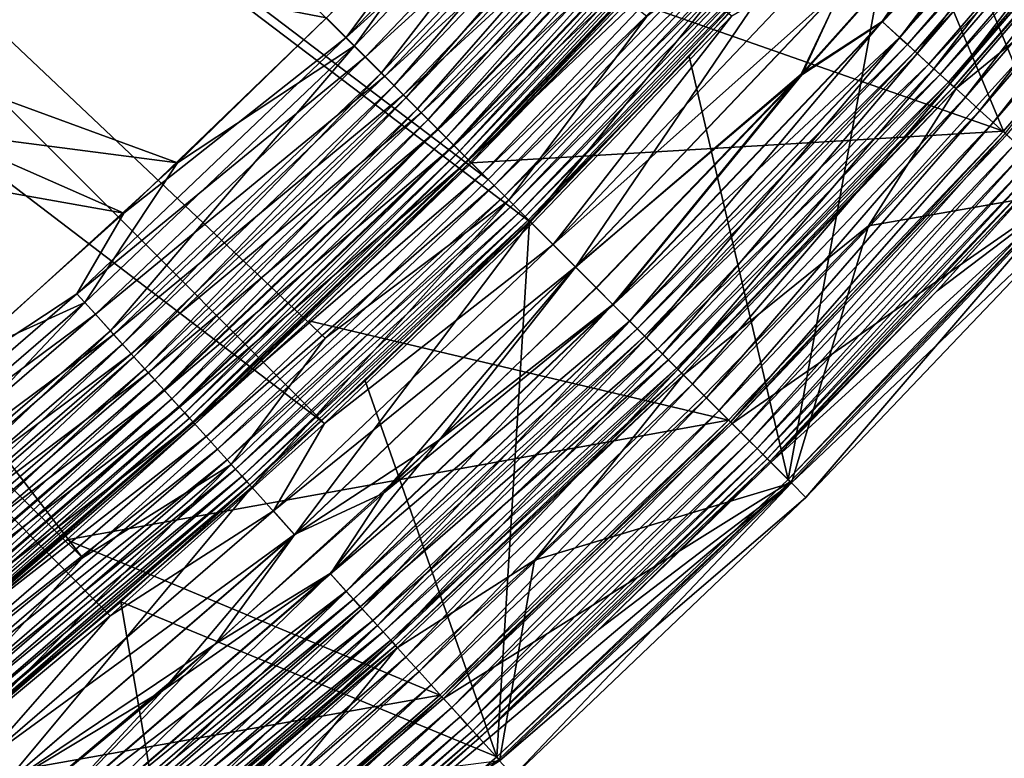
# Model space of a CAD drawing. Header units: metres. Extents: x -901 to 901, y -486 to 401.
# Tile 274 of 366: x 823 to 847, y -348 to -330. Entities that reach past the tile are written whole.
import ezdxf

# ---------------------------------------------------------------- set-up
doc = ezdxf.new("R2010")
doc.units = ezdxf.units.M

msp = doc.modelspace()

# ---------------------------------------------------------------- linework, layer by layer
at = {"layer": 'top'}
for points in [[(851.476135, -316.877258, -613.146606), (848.29541, -334.499084, -107.314049), (844.534973, -325.368408, -613.146606)], [(837.714661, -329.930359, -613.111694), (846.794128, -333.115387, -107.279144), (843.024353, -324.058167, -613.111694)], [(846.794128, -333.115387, -107.279144), (853.113708, -325.789215, -107.279144), (843.024353, -324.058167, -613.111694)], [(830.838196, -330.838226, -619.966919), (837.059692, -324.301727, -619.966919), (837.555847, -324.751465, -619.86853)], [(830.838196, -330.838226, -619.966919), (833.882751, -326.742889, -620), (837.059692, -324.301727, -619.966919)], [(835.105591, -325.43808, -618), (831.039429, -331.039398, -617.90625), (837.270508, -324.492828, -617.90625)], [(837.270508, -324.492828, -617.90625), (831.039429, -331.039398, -617.90625), (831.694031, -331.694061, -617.629578)], [(837.270508, -324.492828, -617.90625), (831.694031, -331.694061, -617.629578), (837.956482, -325.114594, -617.629578)], [(831.311707, -331.311737, -619.86853), (830.838196, -330.838226, -619.966919), (837.555847, -324.751465, -619.86853)], [(831.311707, -331.311737, -619.86853), (837.555847, -324.751465, -619.86853), (838.04364, -325.193604, -619.706055)], [(802.621521, -325.044708, -620), (825.43811, -335.10556, -620), (796.362305, -329.929504, -620)], [(796.362305, -329.929504, -618), (826.742859, -333.882751, -618), (802.621521, -325.044708, -618)], [(830.362, -330.362, -620), (825.43811, -335.10556, -620), (802.621521, -325.044708, -620)], [(826.742859, -333.882751, -618), (830.362, -330.362, -618), (802.621521, -325.044708, -618)], [(831.777283, -331.777252, -619.706055), (831.311707, -331.311737, -619.86853), (838.04364, -325.193604, -619.706055)], [(837.956482, -325.114594, -617.629578), (831.694031, -331.694061, -617.629578), (832.003662, -332.003662, -617.425049)], [(838.04364, -325.193604, -619.706055), (838.517578, -325.623169, -619.480652), (831.777283, -331.777252, -619.706055)], [(837.956482, -325.114594, -617.629578), (832.003662, -332.003662, -617.425049), (838.280884, -325.40863, -617.425049)], [(835.105591, -325.43808, -618), (830.362, -330.362, -618), (831.039429, -331.039398, -617.90625)], [(838.280884, -325.40863, -617.425049), (832.003662, -332.003662, -617.425049), (832.297485, -332.297516, -617.179138)], [(832.297485, -332.297516, -617.179138), (838.588806, -325.687714, -617.179138), (838.280884, -325.40863, -617.425049)], [(844.534973, -325.368408, -613.146606), (841.567139, -341.566772, -107.314049), (839.169128, -331.302643, -613.146606)], [(844.534973, -325.368408, -613.146606), (839.169128, -331.302643, -613.146606), (841.694702, -328.502991, -613.819397)], [(848.29541, -334.499084, -107.314049), (841.567139, -341.566772, -107.314049), (844.534973, -325.368408, -613.146606)], [(838.517578, -325.623169, -619.480652), (832.229553, -332.229553, -619.480652), (831.777283, -331.777252, -619.706055)], [(838.517578, -325.623169, -619.480652), (838.972412, -326.035431, -619.19397), (832.229553, -332.229553, -619.480652)], [(832.573059, -332.573059, -616.894409), (838.588806, -325.687714, -617.179138), (832.297485, -332.297516, -617.179138)], [(832.573059, -332.573059, -616.894409), (838.877502, -325.949432, -616.894409), (838.588806, -325.687714, -617.179138)], [(846.794128, -333.115387, -107.279144), (846.877258, -333.200409, -98), (853.113708, -325.789215, -107.279144)], [(832.827759, -332.827759, -616.573364), (838.877502, -325.949432, -616.894409), (832.573059, -332.573059, -616.894409)], [(832.827759, -332.827759, -616.573364), (839.144409, -326.191315, -616.573364), (838.877502, -325.949432, -616.894409)], [(838.972412, -326.035431, -619.19397), (832.663574, -332.663605, -619.19397), (832.229553, -332.229553, -619.480652)], [(832.663574, -332.663605, -619.19397), (838.972412, -326.035431, -619.19397), (839.404053, -326.426697, -618.849182)], [(833.059143, -333.059143, -616.218872), (839.144409, -326.191315, -616.573364), (832.827759, -332.827759, -616.573364)], [(833.059143, -333.059143, -616.218872), (839.386841, -326.411102, -616.218872), (839.144409, -326.191315, -616.573364)], [(833.075562, -333.075592, -618.849182), (832.663574, -332.663605, -619.19397), (839.404053, -326.426697, -618.849182)], [(833.059143, -333.059143, -616.218872), (833.265259, -333.265289, -615.834167), (839.386841, -326.411102, -616.218872)], [(833.075562, -333.075592, -618.849182), (839.404053, -326.426697, -618.849182), (839.808838, -326.79361, -618.449951)], [(833.265259, -333.265289, -615.834167), (839.602844, -326.606873, -615.834167), (839.386841, -326.411102, -616.218872)], [(830.838196, -330.838226, -619.966919), (830.362, -330.362, -620), (833.882751, -326.742889, -620)], [(833.265259, -333.265289, -615.834167), (833.444275, -333.444275, -615.422974), (839.602844, -326.606873, -615.834167)], [(833.444275, -333.444275, -615.422974), (839.790405, -326.776855, -615.422974), (839.602844, -326.606873, -615.834167)], [(833.461914, -333.461914, -618.449951), (833.075562, -333.075592, -618.849182), (839.808838, -326.79361, -618.449951)], [(839.790405, -326.776855, -615.422974), (833.444275, -333.444275, -615.422974), (833.594238, -333.594238, -614.98877)], [(839.808838, -326.79361, -618.449951), (840.183044, -327.132751, -617.999878), (833.461914, -333.461914, -618.449951)], [(839.94751, -326.919312, -614.98877), (839.790405, -326.776855, -615.422974), (833.594238, -333.594238, -614.98877)], [(839.94751, -326.919312, -614.98877), (833.594238, -333.594238, -614.98877), (833.713562, -333.713531, -614.5354)], [(839.94751, -326.919312, -614.98877), (833.713562, -333.713531, -614.5354), (840.07251, -327.032593, -614.5354)], [(840.183044, -327.132751, -617.999878), (833.81897, -333.81897, -617.999878), (833.461914, -333.461914, -618.449951)], [(840.07251, -327.032593, -614.5354), (833.713562, -333.713531, -614.5354), (833.80127, -333.80127, -614.067932)], [(840.07251, -327.032593, -614.5354), (833.80127, -333.80127, -614.067932), (840.16449, -327.115936, -614.067932)], [(840.16449, -327.115936, -614.067932), (833.80127, -333.80127, -614.067932), (833.856812, -333.856781, -613.591614)], [(840.183044, -327.132751, -617.999878), (840.522949, -327.440887, -617.502808), (833.81897, -333.81897, -617.999878)], [(840.16449, -327.115936, -614.067932), (833.856812, -333.856781, -613.591614), (840.222656, -327.168671, -613.591614)], [(840.222656, -327.168671, -613.591614), (833.856812, -333.856781, -613.591614), (837.714661, -329.930359, -613.111694)], [(840.522949, -327.440887, -617.502808), (834.143433, -334.143402, -617.502808), (833.81897, -333.81897, -617.999878)], [(834.143433, -334.143402, -617.502808), (840.522949, -327.440887, -617.502808), (840.825745, -327.715363, -616.963562)], [(834.432373, -334.432404, -616.963562), (834.143433, -334.143402, -617.502808), (840.825745, -327.715363, -616.963562)], [(834.432373, -334.432404, -616.963562), (840.825745, -327.715363, -616.963562), (841.088684, -327.953674, -616.387024)], [(834.68335, -334.68335, -616.387024), (834.432373, -334.432404, -616.963562), (841.088684, -327.953674, -616.387024)], [(841.088684, -327.953674, -616.387024), (841.309021, -328.153381, -615.778259), (834.68335, -334.68335, -616.387024)], [(841.309021, -328.153381, -615.778259), (834.893616, -334.893616, -615.778259), (834.68335, -334.68335, -616.387024)], [(841.309021, -328.153381, -615.778259), (841.484314, -328.312225, -615.142639), (834.893616, -334.893616, -615.778259)], [(841.484314, -328.312225, -615.142639), (835.060852, -335.060852, -615.142639), (834.893616, -334.893616, -615.778259)], [(835.060852, -335.060852, -615.142639), (841.484314, -328.312225, -615.142639), (841.613159, -328.429077, -614.487244)], [(835.183899, -335.183868, -614.487244), (835.060852, -335.060852, -615.142639), (841.613159, -328.429077, -614.487244)], [(835.183899, -335.183868, -614.487244), (841.613159, -328.429077, -614.487244), (841.694702, -328.502991, -613.819397)], [(835.261719, -335.261719, -613.819397), (835.183899, -335.183868, -614.487244), (841.694702, -328.502991, -613.819397)], [(841.694702, -328.502991, -613.819397), (839.169128, -331.302643, -613.146606), (835.261719, -335.261719, -613.819397)], [(825.43811, -335.10556, -620), (820.340698, -339.662231, -620), (796.362305, -329.929504, -620)], [(821.566162, -338.597748, -618), (826.742859, -333.882751, -618), (796.362305, -329.929504, -618)], [(833.856812, -333.856781, -613.591614), (833.879395, -333.879395, -613.111694), (837.714661, -329.930359, -613.111694)], [(846.794128, -333.115387, -107.279144), (837.714661, -329.930359, -613.111694), (833.879395, -333.879395, -613.111694)], [(825.43811, -335.10556, -620), (830.362, -330.362, -620), (830.838196, -330.838226, -619.966919)], [(830.362, -330.362, -618), (826.742859, -333.882751, -618), (831.039429, -331.039398, -617.90625)], [(824.301758, -337.059692, -619.966919), (830.838196, -330.838226, -619.966919), (831.311707, -331.311737, -619.86853)], [(824.301758, -337.059692, -619.966919), (825.43811, -335.10556, -620), (830.838196, -330.838226, -619.966919)], [(831.039429, -331.039398, -617.90625), (826.742859, -333.882751, -618), (824.492798, -337.270508, -617.90625)], [(824.492798, -337.270508, -617.90625), (825.114563, -337.956482, -617.629578), (831.039429, -331.039398, -617.90625)], [(831.039429, -331.039398, -617.90625), (825.114563, -337.956482, -617.629578), (831.694031, -331.694061, -617.629578)], [(824.751465, -337.555847, -619.86853), (824.301758, -337.059692, -619.966919), (831.311707, -331.311737, -619.86853)], [(824.751465, -337.555847, -619.86853), (831.311707, -331.311737, -619.86853), (831.777283, -331.777252, -619.706055)], [(839.169128, -331.302643, -613.146606), (835.293396, -335.293396, -613.146606), (835.261719, -335.261719, -613.819397)], [(841.567139, -341.566772, -107.314049), (835.293396, -335.293396, -613.146606), (839.169128, -331.302643, -613.146606)], [(831.694031, -331.694061, -617.629578), (825.114563, -337.956482, -617.629578), (825.40863, -338.280884, -617.425049)], [(831.694031, -331.694061, -617.629578), (825.40863, -338.280884, -617.425049), (832.003662, -332.003662, -617.425049)], [(825.193604, -338.04364, -619.706055), (824.751465, -337.555847, -619.86853), (831.777283, -331.777252, -619.706055)], [(831.777283, -331.777252, -619.706055), (832.229553, -332.229553, -619.480652), (825.193604, -338.04364, -619.706055)], [(832.003662, -332.003662, -617.425049), (825.40863, -338.280884, -617.425049), (825.687683, -338.588776, -617.179138)], [(832.003662, -332.003662, -617.425049), (825.687683, -338.588776, -617.179138), (832.297485, -332.297516, -617.179138)], [(832.229553, -332.229553, -619.480652), (825.623169, -338.517578, -619.480652), (825.193604, -338.04364, -619.706055)], [(832.229553, -332.229553, -619.480652), (832.663574, -332.663605, -619.19397), (825.623169, -338.517578, -619.480652)], [(832.297485, -332.297516, -617.179138), (825.687683, -338.588776, -617.179138), (825.949402, -338.877502, -616.894409)], [(825.949402, -338.877502, -616.894409), (832.573059, -332.573059, -616.894409), (832.297485, -332.297516, -617.179138)], [(832.663574, -332.663605, -619.19397), (826.0354, -338.972382, -619.19397), (825.623169, -338.517578, -619.480652)], [(826.191345, -339.144379, -616.573364), (832.573059, -332.573059, -616.894409), (825.949402, -338.877502, -616.894409)], [(826.0354, -338.972382, -619.19397), (832.663574, -332.663605, -619.19397), (833.075562, -333.075592, -618.849182)], [(826.191345, -339.144379, -616.573364), (832.827759, -332.827759, -616.573364), (832.573059, -332.573059, -616.894409)], [(826.411072, -339.386841, -616.218872), (832.827759, -332.827759, -616.573364), (826.191345, -339.144379, -616.573364)], [(826.411072, -339.386841, -616.218872), (833.059143, -333.059143, -616.218872), (832.827759, -332.827759, -616.573364)], [(826.426697, -339.404053, -618.849182), (826.0354, -338.972382, -619.19397), (833.075562, -333.075592, -618.849182)], [(826.606873, -339.602844, -615.834167), (833.059143, -333.059143, -616.218872), (826.411072, -339.386841, -616.218872)], [(826.426697, -339.404053, -618.849182), (833.075562, -333.075592, -618.849182), (833.461914, -333.461914, -618.449951)], [(833.059143, -333.059143, -616.218872), (826.606873, -339.602844, -615.834167), (833.265259, -333.265289, -615.834167)], [(840.122681, -340.122681, -107.279144), (846.794128, -333.115387, -107.279144), (833.879395, -333.879395, -613.111694)], [(840.122681, -340.122681, -107.279144), (840.206604, -340.206604, -98), (846.794128, -333.115387, -107.279144)], [(840.206604, -340.206604, -98), (846.877258, -333.200409, -98), (846.794128, -333.115387, -107.279144)], [(846.877258, -333.200409, -98), (840.206604, -340.206604, -98), (848.359131, -334.54364, -98)], [(826.606873, -339.602844, -615.834167), (826.776855, -339.790375, -615.422974), (833.265259, -333.265289, -615.834167)], [(833.265259, -333.265289, -615.834167), (826.776855, -339.790375, -615.422974), (833.444275, -333.444275, -615.422974)], [(826.793579, -339.808868, -618.449951), (826.426697, -339.404053, -618.849182), (833.461914, -333.461914, -618.449951)], [(833.444275, -333.444275, -615.422974), (826.776855, -339.790375, -615.422974), (826.919312, -339.94754, -614.98877)], [(833.461914, -333.461914, -618.449951), (833.81897, -333.81897, -617.999878), (826.793579, -339.808868, -618.449951)], [(833.594238, -333.594238, -614.98877), (833.444275, -333.444275, -615.422974), (826.919312, -339.94754, -614.98877)], [(833.594238, -333.594238, -614.98877), (826.919312, -339.94754, -614.98877), (827.032593, -340.07254, -614.5354)], [(833.594238, -333.594238, -614.98877), (827.032593, -340.07254, -614.5354), (833.713562, -333.713531, -614.5354)], [(826.742859, -333.882751, -618), (821.566162, -338.597748, -618), (824.492798, -337.270508, -617.90625)], [(833.81897, -333.81897, -617.999878), (827.132751, -340.183014, -617.999878), (826.793579, -339.808868, -618.449951)], [(833.713562, -333.713531, -614.5354), (827.032593, -340.07254, -614.5354), (827.115967, -340.164459, -614.067932)], [(833.713562, -333.713531, -614.5354), (827.115967, -340.164459, -614.067932), (833.80127, -333.80127, -614.067932)], [(833.80127, -333.80127, -614.067932), (827.115967, -340.164459, -614.067932), (827.16864, -340.222626, -613.591614)], [(833.81897, -333.81897, -617.999878), (834.143433, -334.143402, -617.502808), (827.132751, -340.183014, -617.999878)], [(833.80127, -333.80127, -614.067932), (827.16864, -340.222626, -613.591614), (833.856812, -333.856781, -613.591614)], [(833.856812, -333.856781, -613.591614), (827.16864, -340.222626, -613.591614), (829.930359, -337.71463, -613.111694)], [(829.930359, -337.71463, -613.111694), (833.879395, -333.879395, -613.111694), (833.856812, -333.856781, -613.591614)], [(840.122681, -340.122681, -107.279144), (833.879395, -333.879395, -613.111694), (829.930359, -337.71463, -613.111694)], [(834.143433, -334.143402, -617.502808), (827.440857, -340.522949, -617.502808), (827.132751, -340.183014, -617.999878)], [(827.440857, -340.522949, -617.502808), (834.143433, -334.143402, -617.502808), (834.432373, -334.432404, -616.963562)], [(827.715332, -340.825775, -616.963562), (827.440857, -340.522949, -617.502808), (834.432373, -334.432404, -616.963562)], [(827.715332, -340.825775, -616.963562), (834.432373, -334.432404, -616.963562), (834.68335, -334.68335, -616.387024)], [(848.359131, -334.54364, -98), (840.206604, -340.206604, -98), (841.62085, -341.62085, -98)], [(848.29541, -334.499084, -107.314049), (848.359131, -334.54364, -98), (841.567139, -341.566772, -107.314049)], [(848.359131, -334.54364, -98), (841.62085, -341.62085, -98), (841.567139, -341.566772, -107.314049)], [(827.953674, -341.088715, -616.387024), (827.715332, -340.825775, -616.963562), (834.68335, -334.68335, -616.387024)], [(834.68335, -334.68335, -616.387024), (834.893616, -334.893616, -615.778259), (827.953674, -341.088715, -616.387024)], [(820.340698, -339.662231, -620), (825.43811, -335.10556, -620), (824.301758, -337.059692, -619.966919)], [(834.893616, -334.893616, -615.778259), (828.153381, -341.309021, -615.778259), (827.953674, -341.088715, -616.387024)], [(834.893616, -334.893616, -615.778259), (835.060852, -335.060852, -615.142639), (828.153381, -341.309021, -615.778259)], [(835.060852, -335.060852, -615.142639), (828.312256, -341.484283, -615.142639), (828.153381, -341.309021, -615.778259)], [(828.312256, -341.484283, -615.142639), (835.060852, -335.060852, -615.142639), (835.183899, -335.183868, -614.487244)], [(828.429077, -341.61319, -614.487244), (828.312256, -341.484283, -615.142639), (835.183899, -335.183868, -614.487244)], [(828.429077, -341.61319, -614.487244), (835.183899, -335.183868, -614.487244), (835.261719, -335.261719, -613.819397)], [(828.502991, -341.694733, -613.819397), (828.429077, -341.61319, -614.487244), (835.261719, -335.261719, -613.819397)], [(835.261719, -335.261719, -613.819397), (831.302612, -339.169159, -613.146606), (828.502991, -341.694733, -613.819397)], [(835.261719, -335.261719, -613.819397), (835.293396, -335.293396, -613.146606), (831.302612, -339.169159, -613.146606)], [(834.49939, -348.295013, -107.314049), (831.302612, -339.169159, -613.146606), (835.293396, -335.293396, -613.146606)], [(841.567139, -341.566772, -107.314049), (834.49939, -348.295013, -107.314049), (835.293396, -335.293396, -613.146606)], [(817.466675, -342.952972, -619.966919), (824.301758, -337.059692, -619.966919), (824.751465, -337.555847, -619.86853)], [(817.466675, -342.952972, -619.966919), (820.340698, -339.662231, -620), (824.301758, -337.059692, -619.966919)], [(824.492798, -337.270508, -617.90625), (821.566162, -338.597748, -618), (817.647156, -343.172913, -617.90625)], [(817.647156, -343.172913, -617.90625), (818.234558, -343.888519, -617.629578), (824.492798, -337.270508, -617.90625)], [(818.234558, -343.888519, -617.629578), (825.114563, -337.956482, -617.629578), (824.492798, -337.270508, -617.90625)], [(817.891479, -343.470581, -619.86853), (817.466675, -342.952972, -619.966919), (824.751465, -337.555847, -619.86853)], [(817.891479, -343.470581, -619.86853), (824.751465, -337.555847, -619.86853), (825.193604, -338.04364, -619.706055)], [(824.058167, -343.024353, -613.111694), (840.122681, -340.122681, -107.279144), (829.930359, -337.71463, -613.111694)], [(827.16864, -340.222626, -613.591614), (824.058167, -343.024353, -613.111694), (829.930359, -337.71463, -613.111694)], [(818.234558, -343.888519, -617.629578), (818.512329, -344.226929, -617.425049), (825.114563, -337.956482, -617.629578)], [(825.114563, -337.956482, -617.629578), (818.512329, -344.226929, -617.425049), (825.40863, -338.280884, -617.425049)], [(818.309204, -343.979462, -619.706055), (817.891479, -343.470581, -619.86853), (825.193604, -338.04364, -619.706055)], [(825.193604, -338.04364, -619.706055), (825.623169, -338.517578, -619.480652), (818.309204, -343.979462, -619.706055)], [(825.40863, -338.280884, -617.425049), (818.512329, -344.226929, -617.425049), (818.776001, -344.548157, -617.179138)], [(825.40863, -338.280884, -617.425049), (818.776001, -344.548157, -617.179138), (825.687683, -338.588776, -617.179138)], [(825.623169, -338.517578, -619.480652), (818.714966, -344.473877, -619.480652), (818.309204, -343.979462, -619.706055)], [(825.623169, -338.517578, -619.480652), (826.0354, -338.972382, -619.19397), (818.714966, -344.473877, -619.480652)], [(825.687683, -338.588776, -617.179138), (818.776001, -344.548157, -617.179138), (819.023193, -344.849365, -616.894409)], [(825.687683, -338.588776, -617.179138), (819.023193, -344.849365, -616.894409), (825.949402, -338.877502, -616.894409)], [(825.949402, -338.877502, -616.894409), (819.023193, -344.849365, -616.894409), (819.251709, -345.127777, -616.573364)], [(819.251709, -345.127777, -616.573364), (826.191345, -339.144379, -616.573364), (825.949402, -338.877502, -616.894409)], [(826.0354, -338.972382, -619.19397), (819.104431, -344.948334, -619.19397), (818.714966, -344.473877, -619.480652)], [(819.104431, -344.948334, -619.19397), (826.0354, -338.972382, -619.19397), (826.426697, -339.404053, -618.849182)], [(819.459351, -345.380737, -616.218872), (826.191345, -339.144379, -616.573364), (819.251709, -345.127777, -616.573364)], [(819.459351, -345.380737, -616.218872), (826.411072, -339.386841, -616.218872), (826.191345, -339.144379, -616.573364)], [(831.302612, -339.169159, -613.146606), (834.49939, -348.295013, -107.314049), (825.368408, -344.534973, -613.146606)], [(831.302612, -339.169159, -613.146606), (825.368408, -344.534973, -613.146606), (828.502991, -341.694733, -613.819397)], [(819.47406, -345.398682, -618.849182), (819.104431, -344.948334, -619.19397), (826.426697, -339.404053, -618.849182)], [(819.644287, -345.606049, -615.834167), (826.411072, -339.386841, -616.218872), (819.459351, -345.380737, -616.218872)], [(819.47406, -345.398682, -618.849182), (826.426697, -339.404053, -618.849182), (826.793579, -339.808868, -618.449951)], [(819.644287, -345.606049, -615.834167), (826.606873, -339.602844, -615.834167), (826.411072, -339.386841, -616.218872)], [(819.804871, -345.801697, -615.422974), (826.606873, -339.602844, -615.834167), (819.644287, -345.606049, -615.834167)], [(819.804871, -345.801697, -615.422974), (826.776855, -339.790375, -615.422974), (826.606873, -339.602844, -615.834167)], [(819.820679, -345.820984, -618.449951), (819.47406, -345.398682, -618.849182), (826.793579, -339.808868, -618.449951)], [(826.776855, -339.790375, -615.422974), (819.804871, -345.801697, -615.422974), (819.939453, -345.965637, -614.98877)], [(826.793579, -339.808868, -618.449951), (827.132751, -340.183014, -617.999878), (819.820679, -345.820984, -618.449951)], [(826.919312, -339.94754, -614.98877), (826.776855, -339.790375, -615.422974), (819.939453, -345.965637, -614.98877)], [(819.939453, -345.965637, -614.98877), (820.046448, -346.096039, -614.5354), (826.919312, -339.94754, -614.98877)], [(826.919312, -339.94754, -614.98877), (820.046448, -346.096039, -614.5354), (827.032593, -340.07254, -614.5354)], [(827.032593, -340.07254, -614.5354), (820.046448, -346.096039, -614.5354), (820.125183, -346.191956, -614.067932)], [(827.032593, -340.07254, -614.5354), (820.125183, -346.191956, -614.067932), (827.115967, -340.164459, -614.067932)], [(833.115356, -346.794128, -107.279144), (840.122681, -340.122681, -107.279144), (824.058167, -343.024353, -613.111694)], [(833.115356, -346.794128, -107.279144), (833.200378, -346.877289, -98), (840.122681, -340.122681, -107.279144)], [(833.200378, -346.877289, -98), (840.206604, -340.206604, -98), (840.122681, -340.122681, -107.279144)], [(827.132751, -340.183014, -617.999878), (820.141052, -346.211304, -617.999878), (819.820679, -345.820984, -618.449951)], [(827.115967, -340.164459, -614.067932), (820.125183, -346.191956, -614.067932), (820.174988, -346.252655, -613.591614)], [(827.132751, -340.183014, -617.999878), (827.440857, -340.522949, -617.502808), (820.141052, -346.211304, -617.999878)], [(827.115967, -340.164459, -614.067932), (820.174988, -346.252655, -613.591614), (827.16864, -340.222626, -613.591614)], [(827.16864, -340.222626, -613.591614), (820.174988, -346.252655, -613.591614), (824.058167, -343.024353, -613.111694)], [(840.206604, -340.206604, -98), (833.200378, -346.877289, -98), (841.62085, -341.62085, -98)], [(827.440857, -340.522949, -617.502808), (820.43219, -346.565948, -617.502808), (820.141052, -346.211304, -617.999878)], [(820.43219, -346.565948, -617.502808), (827.440857, -340.522949, -617.502808), (827.715332, -340.825775, -616.963562)], [(820.691467, -346.881836, -616.963562), (820.43219, -346.565948, -617.502808), (827.715332, -340.825775, -616.963562)], [(820.691467, -346.881836, -616.963562), (827.715332, -340.825775, -616.963562), (827.953674, -341.088715, -616.387024)], [(820.916626, -347.156158, -616.387024), (820.691467, -346.881836, -616.963562), (827.953674, -341.088715, -616.387024)], [(827.953674, -341.088715, -616.387024), (828.153381, -341.309021, -615.778259), (820.916626, -347.156158, -616.387024)], [(828.153381, -341.309021, -615.778259), (821.105286, -347.386017, -615.778259), (820.916626, -347.156158, -616.387024)], [(828.153381, -341.309021, -615.778259), (828.312256, -341.484283, -615.142639), (821.105286, -347.386017, -615.778259)], [(828.312256, -341.484283, -615.142639), (821.25531, -347.568848, -615.142639), (821.105286, -347.386017, -615.778259)], [(821.25531, -347.568848, -615.142639), (828.312256, -341.484283, -615.142639), (828.429077, -341.61319, -614.487244)], [(821.365723, -347.703308, -614.487244), (821.25531, -347.568848, -615.142639), (828.429077, -341.61319, -614.487244)], [(821.365723, -347.703308, -614.487244), (828.429077, -341.61319, -614.487244), (828.502991, -341.694733, -613.819397)], [(821.435547, -347.788361, -613.819397), (821.365723, -347.703308, -614.487244), (828.502991, -341.694733, -613.819397)], [(828.502991, -341.694733, -613.819397), (825.368408, -344.534973, -613.146606), (821.435547, -347.788361, -613.819397)], [(841.62085, -341.62085, -98), (833.200378, -346.877289, -98), (834.54364, -348.359161, -98)], [(841.567139, -341.566772, -107.314049), (841.62085, -341.62085, -98), (834.49939, -348.295013, -107.314049)], [(841.62085, -341.62085, -98), (834.54364, -348.359161, -98), (834.49939, -348.295013, -107.314049)], [(815.656799, -349.89209, -613.111694), (833.115356, -346.794128, -107.279144), (824.058167, -343.024353, -613.111694)], [(820.174988, -346.252655, -613.591614), (815.656799, -349.89209, -613.111694), (824.058167, -343.024353, -613.111694)], [(825.368408, -344.534973, -613.146606), (827.106445, -354.669556, -107.314049), (816.877258, -351.476166, -613.146606)], [(825.368408, -344.534973, -613.146606), (816.877258, -351.476166, -613.146606), (821.435547, -347.788361, -613.819397)], [(834.49939, -348.295013, -107.314049), (827.106445, -354.669556, -107.314049), (825.368408, -344.534973, -613.146606)], [(825.789246, -353.113739, -107.279144), (833.115356, -346.794128, -107.279144), (815.656799, -349.89209, -613.111694)], [(825.789246, -353.113739, -107.279144), (825.874695, -353.197113, -98), (833.115356, -346.794128, -107.279144)], [(825.874695, -353.197113, -98), (833.200378, -346.877289, -98), (833.115356, -346.794128, -107.279144)], [(833.200378, -346.877289, -98), (825.874695, -353.197113, -98), (834.54364, -348.359161, -98)], [(834.49939, -348.295013, -107.314049), (834.54364, -348.359161, -98), (827.106445, -354.669556, -107.314049)]]:
    msp.add_3dface(points, dxfattribs=at)
at = {"layer": 'top0'}
for points in [[(793.727417, -303.555023, -29.825321), (834.288086, -334.288086, -0.803848), (798.662537, -298.844513, -29.834656)], [(834.288086, -334.288086, -0.803848), (838.135071, -330.326935, -0.803848), (798.662537, -298.844513, -29.834656)], [(835.351196, -335.351196, -3.399924), (794.748962, -304.61557, -32.423145), (799.723877, -299.863464, -32.432468)], [(840.204407, -330.316376, -3.399924), (835.351196, -335.351196, -3.399924), (799.723877, -299.863464, -32.432468)], [(824.436707, -343.46109, -0.803848), (793.727417, -303.555023, -29.825321), (788.569824, -308.014862, -29.814909)], [(824.436707, -343.46109, -0.803848), (830.326965, -338.135101, -0.803848), (793.727417, -303.555023, -29.825321)], [(830.326965, -338.135101, -0.803848), (834.288086, -334.288086, -0.803848), (793.727417, -303.555023, -29.825321)], [(830.316345, -340.204407, -3.399924), (789.547852, -309.118988, -32.412781), (794.748962, -304.61557, -32.423145)], [(835.351196, -335.351196, -3.399924), (830.316345, -340.204407, -3.399924), (794.748962, -304.61557, -32.423145)], [(816.009277, -350.350189, -0.803848), (824.436707, -343.46109, -0.803848), (788.569824, -308.014862, -29.814909)], [(830.316345, -340.204407, -3.399924), (825.106689, -344.869415, -3.399924), (789.547852, -309.118988, -32.412781)], [(825.106689, -344.869415, -3.399924), (819.729187, -349.339935, -3.399924), (789.547852, -309.118988, -32.412781)], [(850.034363, -323.278656, -0.028766), (846.674072, -326.377075), (843.847534, -330.454163, -0.028766)], [(843.847534, -330.454163, -0.028766), (844.276672, -330.84314, -0.114353), (850.034363, -323.278656, -0.028766)], [(850.042236, -323.285126, -3.056892), (850.473816, -323.639374, -3.22474), (843.855164, -330.461029, -3.056892)], [(843.855164, -330.461029, -3.056892), (846.685242, -326.386749, -3), (850.042236, -323.285126, -3.056892)], [(844.276672, -330.84314, -0.114353), (850.482056, -323.646118, -0.114353), (850.034363, -323.278656, -0.028766)], [(850.473816, -323.639374, -3.22474), (844.268799, -330.835999, -3.22474), (843.855164, -330.461029, -3.056892)], [(850.473816, -323.639374, -3.22474), (850.677795, -323.806793, -3.348771), (844.268799, -330.835999, -3.22474)], [(850.677795, -323.806793, -3.348771), (844.464355, -331.013214, -3.348771), (844.268799, -330.835999, -3.22474)], [(844.276672, -330.84314, -0.114353), (844.698547, -331.225464, -0.255695), (850.482056, -323.646118, -0.114353)], [(850.677795, -323.806793, -3.348771), (850.871277, -323.965576, -3.497899), (844.464355, -331.013214, -3.348771)], [(844.698547, -331.225464, -0.255695), (850.922119, -324.007294, -0.255695), (850.482056, -323.646118, -0.114353)], [(850.871277, -323.965576, -3.497899), (844.64978, -331.181305, -3.497899), (844.464355, -331.013214, -3.348771)], [(850.871277, -323.965576, -3.497899), (851.21991, -324.25174, -3.865118), (844.64978, -331.181305, -3.497899)], [(844.698547, -331.225464, -0.255695), (845.108215, -331.596832, -0.451727), (850.922119, -324.007294, -0.255695)], [(845.108215, -331.596832, -0.451727), (851.349487, -324.358093, -0.451727), (850.922119, -324.007294, -0.255695)], [(851.21991, -324.25174, -3.865118), (844.983948, -331.484222, -3.865118), (844.64978, -331.181305, -3.497899)], [(851.21991, -324.25174, -3.865118), (851.506775, -324.487183, -4.312942), (844.983948, -331.484222, -3.865118)], [(851.506775, -324.487183, -4.312942), (845.258972, -331.733459, -4.312942), (844.983948, -331.484222, -3.865118)], [(845.108215, -331.596832, -0.451727), (845.50116, -331.953033, -0.70103), (851.349487, -324.358093, -0.451727)], [(851.506775, -324.487183, -4.312942), (851.721375, -324.66333, -4.82471), (845.258972, -331.733459, -4.312942)], [(845.50116, -331.953033, -0.70103), (851.75946, -324.694611, -0.70103), (851.349487, -324.358093, -0.451727)], [(851.721375, -324.66333, -4.82471), (845.464661, -331.919922, -4.82471), (845.258972, -331.733459, -4.312942)], [(851.721375, -324.66333, -4.82471), (851.854858, -324.772919, -5.381563), (845.464661, -331.919922, -4.82471)], [(851.854858, -324.772919, -5.381563), (845.592651, -332.035919, -5.381563), (845.464661, -331.919922, -4.82471)], [(845.50116, -331.953033, -0.70103), (845.873962, -332.290894, -1.000777), (851.75946, -324.694611, -0.70103)], [(851.854858, -324.772919, -5.381563), (851.914429, -324.804596, -5.959025), (845.592651, -332.035919, -5.381563)], [(851.914429, -324.804596, -5.959025), (845.64447, -332.073212, -5.959025), (845.592651, -332.035919, -5.381563)], [(849.056396, -329.289917, -87), (845.64447, -332.073212, -5.959025), (851.914429, -324.804596, -5.959025)], [(845.873962, -332.290894, -1.000777), (852.148315, -325.013794, -1.000777), (851.75946, -324.694611, -0.70103)], [(845.873962, -332.290894, -1.000777), (846.223206, -332.607452, -1.34779), (852.148315, -325.013794, -1.000777)], [(846.223206, -332.607452, -1.34779), (852.512695, -325.312836, -1.34779), (852.148315, -325.013794, -1.000777)], [(846.223206, -332.607452, -1.34779), (846.545654, -332.89975, -1.738888), (852.512695, -325.312836, -1.34779)], [(846.545654, -332.89975, -1.738888), (852.84906, -325.588959, -1.738888), (852.512695, -325.312836, -1.34779)], [(846.545654, -332.89975, -1.738888), (846.838257, -333.164948, -2.170691), (852.84906, -325.588959, -1.738888)], [(846.674072, -326.377075), (841.887329, -331.731781), (843.847534, -330.454163, -0.028766)], [(842.903259, -329.588715), (841.887329, -331.731781), (846.674072, -326.377075)], [(841.898193, -331.741852, -3), (846.685242, -326.386749, -3), (843.855164, -330.461029, -3.056892)], [(846.685242, -326.386749, -3), (841.898193, -331.741852, -3), (842.900269, -329.586029, -3)], [(841.196167, -328.050934, -0.456723), (834.785828, -334.785828, -0.456723), (835.31134, -335.31134, -0.204445)], [(841.196167, -328.050934, -0.456723), (838.135071, -330.326935, -0.803848), (834.785828, -334.785828, -0.456723)], [(841.746826, -328.550018, -0.204445), (841.196167, -328.050934, -0.456723), (835.31134, -335.31134, -0.204445)], [(835.31134, -335.31134, -0.204445), (836.409424, -336.409424), (841.746826, -328.550018, -0.204445)], [(836.409424, -336.409424), (842.903259, -329.588715), (841.746826, -328.550018, -0.204445)], [(835.860291, -335.860291, -3.101714), (840.204407, -330.316376, -3.399924), (842.322021, -329.071381, -3.101714)], [(842.322021, -329.071381, -3.101714), (842.900269, -329.586029, -3), (835.860291, -335.860291, -3.101714)], [(849.056396, -329.289917, -87), (843.522583, -335.409851, -87), (845.64447, -332.073212, -5.959025)], [(849.056396, -329.289917, -87), (848.391418, -334.562927, -87), (843.522583, -335.409851, -87)], [(842.900269, -329.586029, -3), (836.406616, -336.406586, -3), (835.860291, -335.860291, -3.101714)], [(842.900269, -329.586029, -3), (841.898193, -331.741852, -3), (836.406616, -336.406586, -3)], [(842.903259, -329.588715), (836.409424, -336.409424), (841.887329, -331.731781)], [(838.135071, -330.326935, -0.803848), (834.288086, -334.288086, -0.803848), (834.785828, -334.785828, -0.456723)], [(835.860291, -335.860291, -3.101714), (835.351196, -335.351196, -3.399924), (840.204407, -330.316376, -3.399924)], [(843.847534, -330.454163, -0.028766), (841.887329, -331.731781), (837.316223, -337.316193, -0.028766)], [(837.316223, -337.316193, -0.028766), (837.725769, -337.725739, -0.114353), (843.847534, -330.454163, -0.028766)], [(843.855164, -330.461029, -3.056892), (844.268799, -330.835999, -3.22474), (837.323425, -337.323425, -3.056892)], [(837.323425, -337.323425, -3.056892), (841.898193, -331.741852, -3), (843.855164, -330.461029, -3.056892)], [(837.725769, -337.725739, -0.114353), (844.276672, -330.84314, -0.114353), (843.847534, -330.454163, -0.028766)], [(850.788452, -330.792206, -5.947641), (845.190308, -336.983246, -5.947641), (848.391418, -334.562927, -87)], [(845.190308, -336.983246, -5.947641), (850.788452, -330.792206, -5.947641), (847.836243, -334.069519, -5.365363)], [(844.268799, -330.835999, -3.22474), (837.718201, -337.718231, -3.22474), (837.323425, -337.323425, -3.056892)], [(844.268799, -330.835999, -3.22474), (844.464355, -331.013214, -3.348771), (837.718201, -337.718231, -3.22474)], [(844.464355, -331.013214, -3.348771), (837.904846, -337.904816, -3.348771), (837.718201, -337.718231, -3.22474)], [(837.725769, -337.725739, -0.114353), (838.128296, -338.128326, -0.255695), (844.276672, -330.84314, -0.114353)], [(844.464355, -331.013214, -3.348771), (844.64978, -331.181305, -3.497899), (837.904846, -337.904816, -3.348771)], [(838.128296, -338.128326, -0.255695), (844.698547, -331.225464, -0.255695), (844.276672, -330.84314, -0.114353)], [(844.64978, -331.181305, -3.497899), (838.081787, -338.081818, -3.497899), (837.904846, -337.904816, -3.348771)], [(844.64978, -331.181305, -3.497899), (844.983948, -331.484222, -3.865118), (838.081787, -338.081818, -3.497899)], [(838.128296, -338.128326, -0.255695), (838.519287, -338.519287, -0.451727), (844.698547, -331.225464, -0.255695)], [(838.519287, -338.519287, -0.451727), (845.108215, -331.596832, -0.451727), (844.698547, -331.225464, -0.255695)], [(844.983948, -331.484222, -3.865118), (838.400757, -338.400757, -3.865118), (838.081787, -338.081818, -3.497899)], [(844.983948, -331.484222, -3.865118), (845.258972, -331.733459, -4.312942), (838.400757, -338.400757, -3.865118)], [(841.898193, -331.741852, -3), (836.914734, -336.914734, -3), (836.406616, -336.406586, -3)], [(836.409424, -336.409424), (836.904297, -336.904266), (841.887329, -331.731781)], [(841.887329, -331.731781), (836.904297, -336.904266), (837.316223, -337.316193, -0.028766)], [(837.323425, -337.323425, -3.056892), (836.914734, -336.914734, -3), (841.898193, -331.741852, -3)], [(845.258972, -331.733459, -4.312942), (838.663208, -338.663177, -4.312942), (838.400757, -338.400757, -3.865118)], [(838.519287, -338.519287, -0.451727), (838.894348, -338.894348, -0.70103), (845.108215, -331.596832, -0.451727)], [(845.258972, -331.733459, -4.312942), (845.464661, -331.919922, -4.82471), (838.663208, -338.663177, -4.312942)], [(838.894348, -338.894348, -0.70103), (845.50116, -331.953033, -0.70103), (845.108215, -331.596832, -0.451727)], [(845.464661, -331.919922, -4.82471), (838.859497, -338.859497, -4.82471), (838.663208, -338.663177, -4.312942)], [(845.464661, -331.919922, -4.82471), (845.592651, -332.035919, -5.381563), (838.859497, -338.859497, -4.82471)], [(838.894348, -338.894348, -0.70103), (839.250061, -339.250092, -1.000777), (845.50116, -331.953033, -0.70103)], [(839.250061, -339.250092, -1.000777), (845.873962, -332.290894, -1.000777), (845.50116, -331.953033, -0.70103)], [(845.592651, -332.035919, -5.381563), (838.981628, -338.981628, -5.381563), (838.859497, -338.859497, -4.82471)], [(845.592651, -332.035919, -5.381563), (845.64447, -332.073212, -5.959025), (838.981628, -338.981628, -5.381563)], [(845.64447, -332.073212, -5.959025), (839.025391, -339.025421, -5.959025), (838.981628, -338.981628, -5.381563)], [(843.522583, -335.409851, -87), (839.025391, -339.025421, -5.959025), (845.64447, -332.073212, -5.959025)], [(839.250061, -339.250092, -1.000777), (839.583374, -339.583405, -1.34779), (845.873962, -332.290894, -1.000777)], [(839.583374, -339.583405, -1.34779), (846.223206, -332.607452, -1.34779), (845.873962, -332.290894, -1.000777)], [(839.583374, -339.583405, -1.34779), (839.891174, -339.891144, -1.738888), (846.223206, -332.607452, -1.34779)], [(839.891174, -339.891144, -1.738888), (846.545654, -332.89975, -1.738888), (846.223206, -332.607452, -1.34779)], [(839.891174, -339.891144, -1.738888), (840.170349, -340.17038, -2.170691), (846.545654, -332.89975, -1.738888)], [(840.170349, -340.17038, -2.170691), (846.838257, -333.164948, -2.170691), (846.545654, -332.89975, -1.738888)], [(840.170349, -340.17038, -2.170691), (840.41864, -340.41864, -2.639013), (846.838257, -333.164948, -2.170691)], [(840.41864, -340.41864, -2.639013), (847.098389, -333.400726, -2.639013), (846.838257, -333.164948, -2.170691)], [(840.41864, -340.41864, -2.639013), (840.633728, -340.633698, -3.139467), (847.098389, -333.400726, -2.639013)], [(847.098389, -333.400726, -2.639013), (840.633728, -340.633698, -3.139467), (847.32373, -333.60498, -3.139467)], [(847.32373, -333.60498, -3.139467), (840.633728, -340.633698, -3.139467), (840.813232, -340.813232, -3.667668)], [(847.32373, -333.60498, -3.139467), (840.813232, -340.813232, -3.667668), (847.511841, -333.775513, -3.667668)], [(847.511841, -333.775513, -3.667668), (840.813232, -340.813232, -3.667668), (840.955261, -340.955261, -4.218875)], [(847.511841, -333.775513, -3.667668), (840.955261, -340.955261, -4.218875), (847.660645, -333.9104, -4.218875)], [(847.660645, -333.9104, -4.218875), (840.955261, -340.955261, -4.218875), (841.058716, -341.058716, -4.786941)], [(841.058716, -341.058716, -4.786941), (847.769043, -334.008667, -4.786941), (847.660645, -333.9104, -4.218875)], [(841.122803, -341.122803, -5.365363), (847.769043, -334.008667, -4.786941), (841.058716, -341.058716, -4.786941)], [(847.769043, -334.008667, -4.786941), (841.122803, -341.122803, -5.365363), (847.836243, -334.069519, -5.365363)], [(847.836243, -334.069519, -5.365363), (841.122803, -341.122803, -5.365363), (845.190308, -336.983246, -5.947641)], [(834.785828, -334.785828, -0.456723), (834.288086, -334.288086, -0.803848), (830.326965, -338.135101, -0.803848)], [(845.190308, -336.983246, -5.947641), (841.146729, -341.146759, -5.947641), (848.391418, -334.562927, -87)], [(848.391418, -334.562927, -87), (841.146729, -341.146759, -5.947641), (841.646912, -341.646912, -87)], [(848.391418, -334.562927, -87), (841.646912, -341.646912, -87), (843.522583, -335.409851, -87)], [(834.785828, -334.785828, -0.456723), (828.050903, -341.196198, -0.456723), (828.550049, -341.746826, -0.204445)], [(834.785828, -334.785828, -0.456723), (830.326965, -338.135101, -0.803848), (828.050903, -341.196198, -0.456723)], [(835.31134, -335.31134, -0.204445), (834.785828, -334.785828, -0.456723), (828.550049, -341.746826, -0.204445)], [(828.550049, -341.746826, -0.204445), (829.588745, -342.903259), (835.31134, -335.31134, -0.204445)], [(829.588745, -342.903259), (836.409424, -336.409424), (835.31134, -335.31134, -0.204445)], [(830.316345, -340.204407, -3.399924), (835.351196, -335.351196, -3.399924), (835.860291, -335.860291, -3.101714)], [(843.522583, -335.409851, -87), (839.525513, -339.525513, -87), (839.025391, -339.025421, -5.959025)], [(843.522583, -335.409851, -87), (841.646912, -341.646912, -87), (839.525513, -339.525513, -87)], [(829.071411, -342.322021, -3.101714), (830.316345, -340.204407, -3.399924), (835.860291, -335.860291, -3.101714)], [(835.860291, -335.860291, -3.101714), (836.406616, -336.406586, -3), (829.071411, -342.322021, -3.101714)], [(836.406616, -336.406586, -3), (829.58606, -342.900299, -3), (829.071411, -342.322021, -3.101714)], [(836.406616, -336.406586, -3), (831.741882, -341.898163, -3), (829.58606, -342.900299, -3)], [(836.409424, -336.409424), (829.588745, -342.903259), (833.103455, -340.601837)], [(836.406616, -336.406586, -3), (836.914734, -336.914734, -3), (831.741882, -341.898163, -3)], [(836.904297, -336.904266), (836.409424, -336.409424), (833.103455, -340.601837)], [(831.741882, -341.898163, -3), (836.914734, -336.914734, -3), (837.323425, -337.323425, -3.056892)], [(837.316223, -337.316193, -0.028766), (836.904297, -336.904266), (833.103455, -340.601837)], [(841.122803, -341.122803, -5.365363), (841.146729, -341.146759, -5.947641), (845.190308, -336.983246, -5.947641)], [(837.316223, -337.316193, -0.028766), (833.103455, -340.601837), (830.454163, -343.847565, -0.028766)], [(830.454163, -343.847565, -0.028766), (830.84314, -344.276703, -0.114353), (837.316223, -337.316193, -0.028766)], [(837.323425, -337.323425, -3.056892), (837.718201, -337.718231, -3.22474), (830.460999, -343.855133, -3.056892)], [(830.460999, -343.855133, -3.056892), (831.741882, -341.898163, -3), (837.323425, -337.323425, -3.056892)], [(830.84314, -344.276703, -0.114353), (837.725769, -337.725739, -0.114353), (837.316223, -337.316193, -0.028766)], [(837.718201, -337.718231, -3.22474), (830.835999, -344.268829, -3.22474), (830.460999, -343.855133, -3.056892)], [(837.718201, -337.718231, -3.22474), (837.904846, -337.904816, -3.348771), (830.835999, -344.268829, -3.22474)], [(830.84314, -344.276703, -0.114353), (831.225464, -344.698517, -0.255695), (837.725769, -337.725739, -0.114353)], [(831.225464, -344.698517, -0.255695), (838.128296, -338.128326, -0.255695), (837.725769, -337.725739, -0.114353)], [(837.904846, -337.904816, -3.348771), (831.013184, -344.464325, -3.348771), (830.835999, -344.268829, -3.22474)], [(837.904846, -337.904816, -3.348771), (838.081787, -338.081818, -3.497899), (831.013184, -344.464325, -3.348771)], [(830.326965, -338.135101, -0.803848), (824.436707, -343.46109, -0.803848), (828.050903, -341.196198, -0.456723)], [(838.081787, -338.081818, -3.497899), (831.181274, -344.64978, -3.497899), (831.013184, -344.464325, -3.348771)], [(838.081787, -338.081818, -3.497899), (838.400757, -338.400757, -3.865118), (831.181274, -344.64978, -3.497899)], [(831.225464, -344.698517, -0.255695), (831.596802, -345.108215, -0.451727), (838.128296, -338.128326, -0.255695)], [(831.596802, -345.108215, -0.451727), (838.519287, -338.519287, -0.451727), (838.128296, -338.128326, -0.255695)], [(838.400757, -338.400757, -3.865118), (831.484192, -344.983978, -3.865118), (831.181274, -344.64978, -3.497899)], [(838.400757, -338.400757, -3.865118), (838.663208, -338.663177, -4.312942), (831.484192, -344.983978, -3.865118)], [(838.663208, -338.663177, -4.312942), (831.733459, -345.258972, -4.312942), (831.484192, -344.983978, -3.865118)], [(831.596802, -345.108215, -0.451727), (831.953003, -345.50119, -0.70103), (838.519287, -338.519287, -0.451727)], [(838.663208, -338.663177, -4.312942), (838.859497, -338.859497, -4.82471), (831.733459, -345.258972, -4.312942)], [(831.953003, -345.50119, -0.70103), (838.894348, -338.894348, -0.70103), (838.519287, -338.519287, -0.451727)], [(838.859497, -338.859497, -4.82471), (831.919922, -345.464661, -4.82471), (831.733459, -345.258972, -4.312942)], [(838.859497, -338.859497, -4.82471), (838.981628, -338.981628, -5.381563), (831.919922, -345.464661, -4.82471)], [(831.953003, -345.50119, -0.70103), (832.290894, -345.873932, -1.000777), (838.894348, -338.894348, -0.70103)], [(832.290894, -345.873932, -1.000777), (839.250061, -339.250092, -1.000777), (838.894348, -338.894348, -0.70103)], [(838.981628, -338.981628, -5.381563), (832.035889, -345.592621, -5.381563), (831.919922, -345.464661, -4.82471)], [(838.981628, -338.981628, -5.381563), (839.025391, -339.025421, -5.959025), (832.035889, -345.592621, -5.381563)], [(839.025391, -339.025421, -5.959025), (832.073242, -345.64447, -5.959025), (832.035889, -345.592621, -5.381563)], [(839.025391, -339.025421, -5.959025), (835.409851, -343.522583, -87), (832.073242, -345.64447, -5.959025)], [(839.525513, -339.525513, -87), (835.409851, -343.522583, -87), (839.025391, -339.025421, -5.959025)], [(832.290894, -345.873932, -1.000777), (832.607422, -346.223175, -1.34779), (839.250061, -339.250092, -1.000777)], [(832.607422, -346.223175, -1.34779), (839.583374, -339.583405, -1.34779), (839.250061, -339.250092, -1.000777)], [(832.607422, -346.223175, -1.34779), (832.899719, -346.545654, -1.738888), (839.583374, -339.583405, -1.34779)], [(832.899719, -346.545654, -1.738888), (839.891174, -339.891144, -1.738888), (839.583374, -339.583405, -1.34779)], [(841.646912, -341.646912, -87), (835.409851, -343.522583, -87), (839.525513, -339.525513, -87)], [(832.899719, -346.545654, -1.738888), (833.164917, -346.838226, -2.170691), (839.891174, -339.891144, -1.738888)], [(833.164917, -346.838226, -2.170691), (840.170349, -340.17038, -2.170691), (839.891174, -339.891144, -1.738888)], [(825.106689, -344.869415, -3.399924), (830.316345, -340.204407, -3.399924), (829.071411, -342.322021, -3.101714)], [(833.164917, -346.838226, -2.170691), (833.400757, -347.098389, -2.639013), (840.170349, -340.17038, -2.170691)], [(833.400757, -347.098389, -2.639013), (840.41864, -340.41864, -2.639013), (840.170349, -340.17038, -2.170691)], [(833.103455, -340.601837), (827.66687, -345.55365), (830.454163, -343.847565, -0.028766)], [(833.103455, -340.601837), (829.588745, -342.903259), (827.66687, -345.55365)], [(833.400757, -347.098389, -2.639013), (833.60498, -347.3237, -3.139467), (840.41864, -340.41864, -2.639013)], [(833.60498, -347.3237, -3.139467), (840.633728, -340.633698, -3.139467), (840.41864, -340.41864, -2.639013)], [(833.60498, -347.3237, -3.139467), (833.775513, -347.511841, -3.667668), (840.633728, -340.633698, -3.139467)], [(840.633728, -340.633698, -3.139467), (833.775513, -347.511841, -3.667668), (840.813232, -340.813232, -3.667668)], [(840.813232, -340.813232, -3.667668), (833.775513, -347.511841, -3.667668), (833.9104, -347.660645, -4.218875)], [(840.813232, -340.813232, -3.667668), (833.9104, -347.660645, -4.218875), (840.955261, -340.955261, -4.218875)], [(840.955261, -340.955261, -4.218875), (833.9104, -347.660645, -4.218875), (834.008667, -347.769043, -4.786941)], [(840.955261, -340.955261, -4.218875), (834.008667, -347.769043, -4.786941), (841.058716, -341.058716, -4.786941)], [(841.058716, -341.058716, -4.786941), (834.008667, -347.769043, -4.786941), (834.069519, -347.836212, -5.365363)], [(834.069519, -347.836212, -5.365363), (841.122803, -341.122803, -5.365363), (841.058716, -341.058716, -4.786941)], [(828.050903, -341.196198, -0.456723), (821.008362, -347.268372, -0.456723), (821.479858, -347.842804, -0.204445)], [(828.050903, -341.196198, -0.456723), (824.436707, -343.46109, -0.803848), (821.008362, -347.268372, -0.456723)], [(828.550049, -341.746826, -0.204445), (828.050903, -341.196198, -0.456723), (821.479858, -347.842804, -0.204445)], [(836.983276, -345.190277, -5.947641), (841.122803, -341.122803, -5.365363), (834.069519, -347.836212, -5.365363)], [(836.983276, -345.190277, -5.947641), (841.146729, -341.146759, -5.947641), (841.122803, -341.122803, -5.365363)], [(841.146729, -341.146759, -5.947641), (836.983276, -345.190277, -5.947641), (841.646912, -341.646912, -87)], [(821.479858, -347.842804, -0.204445), (822.457642, -349.054596), (828.550049, -341.746826, -0.204445)], [(822.457642, -349.054596), (829.588745, -342.903259), (828.550049, -341.746826, -0.204445)], [(841.646912, -341.646912, -87), (836.983276, -345.190277, -5.947641), (830.792236, -350.788452, -5.947641)], [(841.646912, -341.646912, -87), (830.792236, -350.788452, -5.947641), (834.562927, -348.391418, -87)], [(841.646912, -341.646912, -87), (834.562927, -348.391418, -87), (835.409851, -343.522583, -87)], [(826.38678, -346.685242, -3), (831.741882, -341.898163, -3), (830.460999, -343.855133, -3.056892)], [(831.741882, -341.898163, -3), (826.38678, -346.685242, -3), (829.58606, -342.900299, -3)], [(821.972351, -348.442871, -3.101714), (825.106689, -344.869415, -3.399924), (829.071411, -342.322021, -3.101714)], [(829.071411, -342.322021, -3.101714), (829.58606, -342.900299, -3), (821.972351, -348.442871, -3.101714)], [(829.58606, -342.900299, -3), (822.455078, -349.051483, -3), (821.972351, -348.442871, -3.101714)], [(829.58606, -342.900299, -3), (826.38678, -346.685242, -3), (822.455078, -349.051483, -3)], [(829.588745, -342.903259), (822.457642, -349.054596), (827.66687, -345.55365)], [(824.436707, -343.46109, -0.803848), (816.009277, -350.350189, -0.803848), (821.008362, -347.268372, -0.456723)], [(835.409851, -343.522583, -87), (829.289917, -349.056427, -87), (832.073242, -345.64447, -5.959025)], [(834.562927, -348.391418, -87), (829.289917, -349.056427, -87), (835.409851, -343.522583, -87)], [(830.454163, -343.847565, -0.028766), (827.66687, -345.55365), (823.278625, -350.034363, -0.028766)], [(823.278625, -350.034363, -0.028766), (823.646118, -350.482056, -0.114353), (830.454163, -343.847565, -0.028766)], [(830.460999, -343.855133, -3.056892), (830.835999, -344.268829, -3.22474), (823.285156, -350.042267, -3.056892)], [(823.285156, -350.042267, -3.056892), (826.38678, -346.685242, -3), (830.460999, -343.855133, -3.056892)], [(823.646118, -350.482056, -0.114353), (830.84314, -344.276703, -0.114353), (830.454163, -343.847565, -0.028766)], [(830.835999, -344.268829, -3.22474), (823.639343, -350.473846, -3.22474), (823.285156, -350.042267, -3.056892)], [(830.835999, -344.268829, -3.22474), (831.013184, -344.464325, -3.348771), (823.639343, -350.473846, -3.22474)], [(823.646118, -350.482056, -0.114353), (824.007324, -350.922089, -0.255695), (830.84314, -344.276703, -0.114353)], [(824.007324, -350.922089, -0.255695), (831.225464, -344.698517, -0.255695), (830.84314, -344.276703, -0.114353)], [(831.013184, -344.464325, -3.348771), (823.806763, -350.677795, -3.348771), (823.639343, -350.473846, -3.22474)], [(831.013184, -344.464325, -3.348771), (831.181274, -344.64978, -3.497899), (823.806763, -350.677795, -3.348771)], [(831.181274, -344.64978, -3.497899), (823.965576, -350.871277, -3.497899), (823.806763, -350.677795, -3.348771)], [(831.181274, -344.64978, -3.497899), (831.484192, -344.983978, -3.865118), (823.965576, -350.871277, -3.497899)], [(819.729187, -349.339935, -3.399924), (825.106689, -344.869415, -3.399924), (821.972351, -348.442871, -3.101714)], [(824.007324, -350.922089, -0.255695), (824.358093, -351.349487, -0.451727), (831.225464, -344.698517, -0.255695)], [(824.358093, -351.349487, -0.451727), (831.596802, -345.108215, -0.451727), (831.225464, -344.698517, -0.255695)], [(831.484192, -344.983978, -3.865118), (824.251709, -351.21991, -3.865118), (823.965576, -350.871277, -3.497899)], [(831.484192, -344.983978, -3.865118), (831.733459, -345.258972, -4.312942), (824.251709, -351.21991, -3.865118)], [(824.358093, -351.349487, -0.451727), (824.69458, -351.75946, -0.70103), (831.596802, -345.108215, -0.451727)], [(824.69458, -351.75946, -0.70103), (831.953003, -345.50119, -0.70103), (831.596802, -345.108215, -0.451727)], [(831.733459, -345.258972, -4.312942), (824.487183, -351.506775, -4.312942), (824.251709, -351.21991, -3.865118)], [(831.733459, -345.258972, -4.312942), (831.919922, -345.464661, -4.82471), (824.487183, -351.506775, -4.312942)], [(830.792236, -350.788452, -5.947641), (836.983276, -345.190277, -5.947641), (834.069519, -347.836212, -5.365363)], [(827.66687, -345.55365), (821.514099, -350.72348), (823.278625, -350.034363, -0.028766)], [(827.66687, -345.55365), (822.457642, -349.054596), (821.514099, -350.72348)], [(831.919922, -345.464661, -4.82471), (824.66333, -351.721375, -4.82471), (824.487183, -351.506775, -4.312942)], [(831.919922, -345.464661, -4.82471), (832.035889, -345.592621, -5.381563), (824.66333, -351.721375, -4.82471)], [(832.035889, -345.592621, -5.381563), (824.772888, -351.854858, -5.381563), (824.66333, -351.721375, -4.82471)], [(824.69458, -351.75946, -0.70103), (825.013794, -352.148346, -1.000777), (831.953003, -345.50119, -0.70103)], [(832.035889, -345.592621, -5.381563), (832.073242, -345.64447, -5.959025), (824.772888, -351.854858, -5.381563)], [(825.013794, -352.148346, -1.000777), (832.290894, -345.873932, -1.000777), (831.953003, -345.50119, -0.70103)], [(832.073242, -345.64447, -5.959025), (829.289917, -349.056427, -87), (820.529846, -356.217529, -87)], [(832.073242, -345.64447, -5.959025), (820.529846, -356.217529, -87), (824.804626, -351.914398, -5.959025)], [(832.073242, -345.64447, -5.959025), (824.804626, -351.914398, -5.959025), (824.772888, -351.854858, -5.381563)], [(825.013794, -352.148346, -1.000777), (825.312805, -352.512665, -1.34779), (832.290894, -345.873932, -1.000777)], [(825.312805, -352.512665, -1.34779), (832.607422, -346.223175, -1.34779), (832.290894, -345.873932, -1.000777)], [(825.312805, -352.512665, -1.34779), (825.588989, -352.849091, -1.738888), (832.607422, -346.223175, -1.34779)], [(825.588989, -352.849091, -1.738888), (832.899719, -346.545654, -1.738888), (832.607422, -346.223175, -1.34779)], [(825.588989, -352.849091, -1.738888), (825.839478, -353.154327, -2.170691), (832.899719, -346.545654, -1.738888)], [(825.839478, -353.154327, -2.170691), (833.164917, -346.838226, -2.170691), (832.899719, -346.545654, -1.738888)], [(820.856873, -351.269318, -3), (826.38678, -346.685242, -3), (823.285156, -350.042267, -3.056892)], [(826.38678, -346.685242, -3), (820.856873, -351.269318, -3), (822.455078, -349.051483, -3)], [(825.839478, -353.154327, -2.170691), (826.062256, -353.42572, -2.639013), (833.164917, -346.838226, -2.170691)], [(826.062256, -353.42572, -2.639013), (833.400757, -347.098389, -2.639013), (833.164917, -346.838226, -2.170691)], [(826.062256, -353.42572, -2.639013), (826.255188, -353.660767, -3.139467), (833.400757, -347.098389, -2.639013)], [(826.255188, -353.660767, -3.139467), (833.60498, -347.3237, -3.139467), (833.400757, -347.098389, -2.639013)], [(826.255188, -353.660767, -3.139467), (826.41626, -353.857056, -3.667668), (833.60498, -347.3237, -3.139467)], [(826.41626, -353.857056, -3.667668), (833.775513, -347.511841, -3.667668), (833.60498, -347.3237, -3.139467)], [(826.41626, -353.857056, -3.667668), (826.543701, -354.012299, -4.218875), (833.775513, -347.511841, -3.667668)], [(833.775513, -347.511841, -3.667668), (826.543701, -354.012299, -4.218875), (833.9104, -347.660645, -4.218875)], [(833.9104, -347.660645, -4.218875), (826.543701, -354.012299, -4.218875), (826.636536, -354.125397, -4.786941)], [(833.9104, -347.660645, -4.218875), (826.636536, -354.125397, -4.786941), (834.008667, -347.769043, -4.786941)], [(834.008667, -347.769043, -4.786941), (826.636536, -354.125397, -4.786941), (826.694031, -354.195435, -5.365363)], [(834.008667, -347.769043, -4.786941), (826.694031, -354.195435, -5.365363), (834.069519, -347.836212, -5.365363)], [(834.069519, -347.836212, -5.365363), (826.694031, -354.195435, -5.365363), (830.792236, -350.788452, -5.947641)]]:
    msp.add_3dface(points, dxfattribs=at)
at = {"layer": 'top01'}
for points in [[(848.391418, -334.562927, -105), (841.646912, -341.646912, -105), (848.391418, -334.562927, -80)], [(841.646912, -341.646912, -105), (841.646912, -341.646912, -80), (848.391418, -334.562927, -80)], [(841.646912, -341.646912, -105), (848.391418, -334.562927, -105), (842.000488, -342.000458, -105)], [(848.761902, -334.898712, -80), (848.391418, -334.562927, -80), (841.646912, -341.646912, -80)], [(848.391418, -334.562927, -105), (848.761902, -334.898712, -105), (842.000488, -342.000458, -105)], [(842.000488, -342.000458, -80), (848.761902, -334.898712, -80), (841.646912, -341.646912, -80)], [(842.000488, -342.000458, -105), (848.761902, -334.898712, -105), (842.000488, -342.000458, -80)], [(848.761902, -334.898712, -105), (848.761902, -334.898712, -80), (842.000488, -342.000458, -80)], [(841.646912, -341.646912, -105), (834.562927, -348.391418, -105), (841.646912, -341.646912, -80)], [(834.562927, -348.391418, -105), (834.562927, -348.391418, -80), (841.646912, -341.646912, -80)], [(834.562927, -348.391418, -105), (841.646912, -341.646912, -105), (834.898682, -348.761902, -105)], [(842.000488, -342.000458, -80), (841.646912, -341.646912, -80), (834.562927, -348.391418, -80)], [(841.646912, -341.646912, -105), (842.000488, -342.000458, -105), (834.898682, -348.761902, -105)], [(834.898682, -348.761902, -80), (842.000488, -342.000458, -80), (834.562927, -348.391418, -80)], [(834.898682, -348.761902, -105), (842.000488, -342.000458, -105), (834.898682, -348.761902, -80)], [(842.000488, -342.000458, -105), (842.000488, -342.000458, -80), (834.898682, -348.761902, -80)]]:
    msp.add_3dface(points, dxfattribs=at)

doc.saveas('drawing.dxf')
